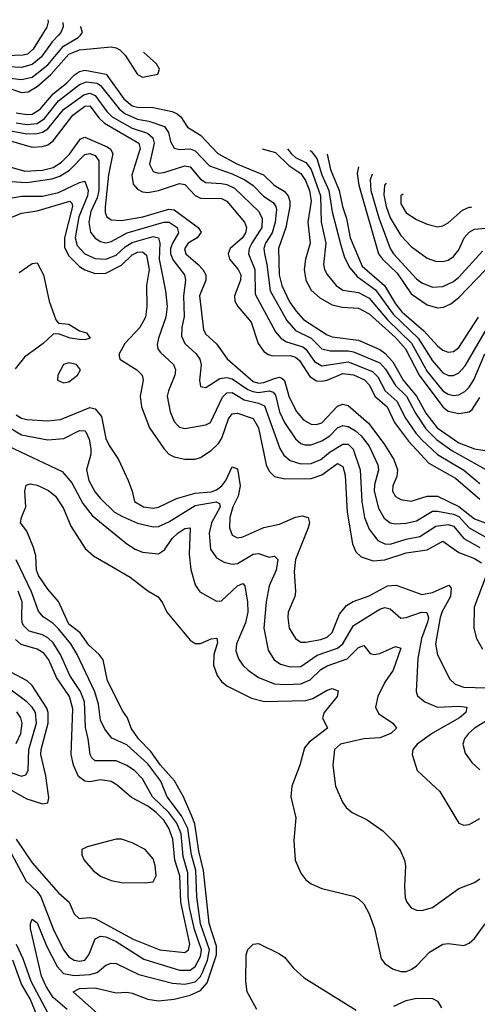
# Model space of a CAD drawing. Header units: inches. Extents: x 884549 to 1028252, y 526810 to 653624.
# Tile 1038 of 1056: x 1002223 to 1003961, y 646323 to 650058. Entities that reach past the tile are written whole.
import ezdxf

# ---------------------------------------------------------------- set-up
doc = ezdxf.new("R2010")
doc.units = ezdxf.units.IN
doc.header["$MEASUREMENT"] = 0
doc.layers.add('B0604', color=7, linetype='Continuous')
doc.layers.add('B0605', color=7, linetype='Continuous')

msp = doc.modelspace()

# ---------------------------------------------------------------- linework, layer by layer
at = {"layer": 'B0604', "color": 5}
for points, elevation in [([(1002307.5, 650000), (1002274.3, 649945.7), (1002252.1, 649927.9), (1002236.7, 649923.3), (1002170, 649920.4), (1002090, 649927.2), (1002030, 649948.2), (1002010, 649944.1), (1001950, 649889.9), (1001910, 649875.6), (1001835.8, 649864.2), (1001816.3, 649850), (1001786.2, 649813.8), (1001770, 649807.7), (1001730, 649805), (1001670, 649814.7), (1001617, 649837), (1001594.6, 649854.6), (1001517, 649937), (1001490, 649955.2), (1001390, 649960.6), (1001310, 649952), (1001210, 649969.3), (1001176.5, 650000)], 3080), ([(1002130, 649842.4), (1002229.4, 649830.6), (1002270, 649840.2), (1002330, 649886.8), (1002390, 649957.6), (1002444.6, 649990), (1002453.9, 650000)], 3040), ([(1002370.7, 650000), (1002346.4, 649973.6), (1002304.6, 649915.4), (1002270, 649887.8), (1002230, 649877.1), (1002130, 649881.4)], 3060), ([(1002170, 649801.5), (1002230, 649781.6), (1002255.8, 649784.2), (1002290, 649804.4), (1002341, 649850), (1002410, 649927), (1002450, 649943.2), (1002570, 649954.6), (1002590, 649950.8), (1002603.8, 649943.8), (1002623.5, 649923.5), (1002670.2, 649850), (1002690, 649839.9), (1002748.2, 649851.8), (1002753.8, 649870), (1002742.5, 649890), (1002694.2, 649934.2), (1002693.5, 649935.1)], 3020), ([(1002210, 649705.2), (1002250, 649698), (1002270, 649700), (1002301.4, 649718.6), (1002350, 649776.9), (1002401.9, 649818.1), (1002431.4, 649848.6), (1002450, 649861.4), (1002470, 649866.1), (1002551.8, 649851.8), (1002618.2, 649758.2), (1002650, 649730.9), (1002670, 649725.8), (1002730, 649725.4), (1002801.5, 649710), (1002821.5, 649701.5), (1002834.5, 649690), (1002859.8, 649650), (1002910, 649620.3), (1002974.9, 649550), (1003049.9, 649509.9), (1003149.1, 649470), (1003188.8, 649430), (1003227.8, 649407.7), (1003243, 649390), (1003249.3, 649370), (1003248.7, 649350), (1003233.8, 649270), (1003205.4, 649190), (1003207.9, 649090), (1003218.4, 649050), (1003247.8, 648987.8), (1003272.3, 648952.3), (1003301.2, 648921.2), (1003390, 648862.8), (1003410, 648855.4), (1003510, 648841.8), (1003590, 648807.1), (1003610, 648792.9), (1003639.9, 648759.9), (1003679.3, 648690), (1003729.7, 648630), (1003765.4, 648565.4), (1003807.8, 648510), (1003890, 648453.2), (1003950, 648429.5), (1003990, 648423.4)], 2980), ([(1002210, 649666.9), (1002250, 649661.1), (1002290, 649664.9), (1002317.1, 649682.9), (1002370, 649750.8), (1002450, 649811.9), (1002477.2, 649822.8), (1002517.2, 649817.2), (1002530, 649807.9), (1002600.2, 649720.2), (1002622.2, 649702.2), (1002670, 649681), (1002713.4, 649673.4), (1002773.2, 649653.2), (1002788.1, 649630), (1002795.7, 649595.7), (1002810, 649570.9), (1002830, 649566.1), (1002870, 649568.1), (1002890, 649561.1), (1002943.5, 649503.5), (1003030, 649472.8), (1003078.6, 649450), (1003109.4, 649429.4), (1003149.1, 649389.1), (1003185, 649365), (1003196, 649350), (1003197.7, 649337.7), (1003193.5, 649290), (1003181.9, 649250), (1003156.5, 649210), (1003150.6, 649190), (1003152.5, 649170), (1003162, 649130), (1003174.4, 649030), (1003237.2, 648917.2), (1003270, 648879.2), (1003329.4, 648849.4), (1003370, 648810.1), (1003401.4, 648801.4), (1003470, 648802.5), (1003490, 648797.8), (1003590, 648755.9), (1003612.5, 648732.5), (1003650.2, 648670.2), (1003691.9, 648630), (1003725.5, 648565.5), (1003765.6, 648505.6), (1003805.8, 648465.8), (1003863.5, 648423.5), (1003990, 648353.5)], 2960), ([(1002190, 649636.1), (1002250, 649625.7), (1002290, 649625.8), (1002310, 649631.3), (1002330, 649643.7), (1002390, 649717.5), (1002466.9, 649773.1), (1002490, 649779.5), (1002510, 649771), (1002554.4, 649710), (1002574.2, 649690), (1002650, 649646.3), (1002708, 649628), (1002728.6, 649610), (1002733.2, 649590), (1002716.3, 649510), (1002730, 649482.6), (1002750, 649476), (1002770, 649477.9), (1002850, 649503.5), (1002870, 649500.1), (1002910, 649453.3), (1002930, 649440.4), (1002990, 649436.8), (1003010, 649432.8), (1003038.7, 649418.8), (1003130.9, 649330), (1003143.6, 649303.6), (1003142.6, 649270), (1003104.8, 649210), (1003094.9, 649190), (1003091.4, 649170), (1003116.5, 649110), (1003117.2, 649017.2), (1003194, 648874), (1003214.7, 648850), (1003236.5, 648836.5), (1003297.6, 648817.6), (1003310, 648808.1), (1003341.9, 648761.9), (1003370, 648745.4), (1003470, 648760.2), (1003563, 648723), (1003582.9, 648702.9), (1003610.4, 648650.4), (1003656.1, 648610), (1003685, 648550), (1003726.7, 648490), (1003750, 648464.3), (1003810, 648409.2), (1003909.4, 648349.4), (1003970, 648298.5)], 2940), ([(1002165.1, 649605.1), (1002270, 649574.8), (1002310, 649576.6), (1002330, 649583.5), (1002350, 649598.2), (1002424.4, 649695.6), (1002470, 649729.5), (1002490, 649731.4), (1002524.5, 649684.5), (1002545, 649665), (1002676, 649590), (1002680.4, 649570), (1002648.9, 649468.9), (1002653.6, 649433.6), (1002670, 649415), (1002690, 649405.1), (1002710, 649402.3), (1002750, 649410.1), (1002830, 649436.8), (1002850, 649432.7), (1002890, 649391.6), (1002910, 649380.7), (1002990, 649379.5), (1003010, 649370.1), (1003077, 649290), (1003084.8, 649270), (1003080.9, 649250), (1003068.8, 649230), (1003022.3, 649190), (1003014.1, 649170), (1003020.2, 649150), (1003052.5, 649110), (1003062.2, 649090), (1003061.5, 649070), (1003038.5, 649010), (1003040.1, 648990), (1003051.2, 648970), (1003101.7, 648910), (1003128.9, 648830), (1003150, 648799.5), (1003167.4, 648787.4), (1003183.4, 648783.4), (1003250, 648784.8), (1003270, 648778.2), (1003285.2, 648765.2), (1003324.4, 648704.4), (1003350, 648688.6), (1003370, 648686.8), (1003390, 648691.2), (1003450, 648716), (1003490, 648711.1), (1003532, 648692), (1003551.3, 648671.3), (1003571.5, 648630), (1003618.3, 648590), (1003645.8, 648530), (1003699.4, 648459.4), (1003776.3, 648376.3), (1003878.5, 648318.5), (1003970, 648239.4)], 2920), ([(1002150, 649509.4), (1002243.1, 649483.1), (1002310, 649486.8), (1002350, 649497.3), (1002381.9, 649518.1), (1002411.6, 649548.4), (1002453.6, 649606.4), (1002470, 649611.9), (1002555.8, 649575.8), (1002567.5, 649567.5), (1002576.3, 649550), (1002560.6, 649470), (1002547.8, 649347.8), (1002547, 649327), (1002553.4, 649310), (1002570, 649298.5), (1002610, 649296.4), (1002690.1, 649310.1), (1002790, 649338.7), (1002810, 649336.7), (1002901.1, 649270), (1002912.6, 649252.6), (1002897.4, 649230), (1002862.8, 649210), (1002848.5, 649188.5), (1002854.1, 649170), (1002900.3, 649130), (1002918.5, 649110), (1002929.3, 649090), (1002929.3, 649070), (1002905.6, 649010), (1002921.4, 648881.4), (1002930, 648865), (1002970, 648828.8), (1003011.2, 648771.2), (1003110, 648686), (1003130, 648679.8), (1003150, 648681.5), (1003190, 648697.1), (1003210, 648702.1), (1003218.7, 648698.7), (1003229.1, 648689.1), (1003244.7, 648630), (1003272.5, 648572.5), (1003300.5, 648540.5), (1003330, 648523.1), (1003350, 648522.5), (1003370, 648529.3), (1003430, 648591.8), (1003450, 648599.3), (1003470, 648595.1), (1003547.7, 648527.7), (1003606.3, 648450), (1003643.9, 648390), (1003658, 648350), (1003655, 648325), (1003640.1, 648290), (1003639.2, 648270), (1003649.7, 648249.7), (1003670, 648237.4), (1003710, 648231.1), (1003770, 648250.1), (1003810, 648250.6), (1003890, 648211.3), (1003950, 648164.8), (1003990, 648149.8)], 2880), ([(1002110, 649449.4), (1002250, 649439.9), (1002345.7, 649454.3), (1002375.4, 649464.6), (1002412.7, 649487.3), (1002470, 649546.1), (1002490, 649550.9), (1002510, 649542.8), (1002523, 649523), (1002523.5, 649410), (1002517.2, 649382.8), (1002492.7, 649330), (1002485.3, 649290), (1002492.1, 649252.1), (1002509.1, 649229.1), (1002530, 649216.9), (1002550, 649211.7), (1002570, 649216.6), (1002630.6, 649249.4), (1002770, 649290), (1002790.6, 649290.6), (1002821.3, 649270), (1002825.8, 649250), (1002803.2, 649210), (1002795.9, 649190), (1002795.2, 649170), (1002805.4, 649145.4), (1002848.8, 649090), (1002852.8, 649070), (1002845.4, 649010), (1002847.6, 648932.4), (1002838.9, 648890), (1002838, 648858), (1002850.1, 648830), (1002893, 648790), (1002907.2, 648770), (1002911.7, 648748.3), (1002906.4, 648690), (1002910, 648666.7), (1002930, 648663.2), (1002983, 648697), (1003010, 648700.8), (1003030, 648695.7), (1003090, 648655.1), (1003107.8, 648647.8), (1003130, 648644.3), (1003170, 648650), (1003185.7, 648645.7), (1003193.8, 648633.8), (1003210, 648570), (1003228.2, 648530), (1003270, 648468.4), (1003290, 648450.6), (1003305.4, 648445.4), (1003330, 648445.3), (1003370, 648460.4), (1003400.6, 648479.4), (1003430, 648510.1), (1003450, 648518.9), (1003470, 648514.7), (1003497.9, 648497.9), (1003519.1, 648479.1), (1003550, 648440.1), (1003583.5, 648370), (1003585.5, 648350), (1003570, 648293.7), (1003569.1, 648270), (1003585.3, 648205.3), (1003606.7, 648166.7), (1003630, 648149.1), (1003650, 648145), (1003690, 648147.7), (1003730, 648157), (1003790, 648193.4), (1003810, 648193.8), (1003870, 648182.2), (1003890, 648173.9), (1003930, 648131), (1003990, 648096)], 2860), ([(1003143.9, 649567.8), (1003194.6, 649554.6), (1003244.9, 649504.9), (1003290, 649474.6), (1003308.2, 649448.2), (1003323.3, 649410), (1003330.4, 649370), (1003316.8, 649290), (1003326.1, 649210), (1003308.8, 649150), (1003303.9, 649110), (1003309.3, 649070), (1003330, 649032.2), (1003362.8, 649002.8), (1003410, 648975.9), (1003447.9, 648967.9), (1003510, 648963.5), (1003550, 648942.7), (1003650, 648853), (1003687.6, 648810), (1003740.5, 648710), (1003830, 648588.9), (1003850, 648573.4), (1003890, 648564.2), (1003929.6, 648570.4), (1003940.7, 648579.3), (1003970, 648625.2)], 3020), ([(1003239.4, 649568.8), (1003253.7, 649550), (1003270, 649535.8), (1003310, 649516.7), (1003330, 649489.6), (1003365.4, 649390), (1003368, 649290), (1003386.1, 649210), (1003377.1, 649130), (1003380.7, 649110), (1003390.9, 649090.9), (1003424.4, 649050), (1003450, 649032.3), (1003510, 649023), (1003550, 649002), (1003619.8, 648919.8), (1003710.8, 648830.8), (1003770, 648724.1), (1003830, 648650.4), (1003850, 648637), (1003870, 648632.1), (1003890, 648635), (1003913, 648647), (1003930, 648663.8), (1003947.7, 648692.3), (1003988.8, 648790)], 3040), ([(1003324.7, 649562.1), (1003330, 649559), (1003351, 649531), (1003370.4, 649470), (1003396.8, 649410), (1003409.5, 649329.5), (1003442.4, 649202.4), (1003455.9, 649155.9), (1003476.5, 649116.5), (1003504, 649084), (1003573.8, 649033.8), (1003641.1, 648941.1), (1003736.1, 648850), (1003790, 648764.2), (1003830, 648717.8), (1003851.9, 648708.1), (1003870, 648708.4), (1003890, 648718.5), (1003914.9, 648745.1), (1003999.6, 648890)], 3060), ([(1003390.5, 649548.4), (1003402.9, 649490), (1003436.3, 649410), (1003449.2, 649350), (1003464.5, 649304.5), (1003477.6, 649230), (1003523.5, 649123.5), (1003608.2, 649050), (1003650, 648980.7), (1003674.2, 648950), (1003757.5, 648877.5), (1003810, 648820.5), (1003830, 648804.3), (1003850, 648796.3), (1003870, 648798.8), (1003890, 648814.4), (1003965, 648930)], 3080), ([(1003509.8, 649499.7), (1003504.8, 649475.2), (1003510.7, 649430), (1003586, 649170), (1003600.2, 649150), (1003657, 649097), (1003710, 649018.2), (1003770, 648976), (1003810, 648964.8), (1003832.3, 648967.7), (1003859.6, 648980.4), (1003890, 649004), (1003990, 649107.3)], 3120), ([(1002150, 649375.3), (1002230, 649388.8), (1002310, 649388.3), (1002370, 649402.6), (1002450, 649440.4), (1002470, 649445.4), (1002483.5, 649410), (1002481, 649390), (1002447.7, 649310), (1002434, 649230), (1002441.8, 649201.8), (1002470, 649169.4), (1002510, 649152.6), (1002550, 649149.5), (1002590, 649165), (1002623.7, 649196.3), (1002650, 649212.4), (1002730, 649235.2), (1002750.5, 649230), (1002755.1, 649210), (1002753, 649150), (1002777, 649030), (1002782.7, 648970), (1002778.5, 648930), (1002749.6, 648850), (1002745.3, 648825.3), (1002747.7, 648810), (1002756.9, 648796.9), (1002807.4, 648750), (1002814.7, 648730), (1002812.8, 648710), (1002787.5, 648650), (1002783.6, 648630), (1002794.7, 648570), (1002810, 648534), (1002821.2, 648521.2), (1002830, 648512.9), (1002850, 648507.8), (1002930, 648521), (1002947.6, 648530), (1002993.7, 648626.3), (1003010, 648642.1), (1003030, 648644), (1003075.9, 648615.9), (1003130, 648603.2), (1003152.7, 648592.7), (1003211.1, 648431.1), (1003226.2, 648406.2), (1003250, 648385.7), (1003290, 648373.7), (1003330, 648373.9), (1003367.1, 648390), (1003401.8, 648418.2), (1003450, 648448.2), (1003470, 648447.8), (1003488.8, 648428.8), (1003515.5, 648350), (1003522.5, 648230), (1003531.9, 648170), (1003550, 648125.5), (1003582.9, 648082.9), (1003609.5, 648069.5), (1003630, 648068.9), (1003690, 648087.5), (1003742.2, 648097.8), (1003803.3, 648136.7), (1003850, 648142.8), (1003870, 648136.3), (1003909.2, 648090), (1003970, 648055.7)], 2840), ([(1003561.2, 649472.7), (1003553.6, 649450), (1003556.6, 649410), (1003586.8, 649306.8), (1003629.8, 649190), (1003643, 649170), (1003730, 649075), (1003750, 649060.1), (1003790, 649043.6), (1003830, 649045.6), (1003870, 649065.3), (1003890, 649080.8), (1003980.4, 649179.6)], 3140), ([(1003614.6, 649437.7), (1003608, 649430), (1003606.1, 649393.9), (1003614.1, 649350), (1003630, 649306.5), (1003670, 649238.8), (1003710, 649197.9), (1003770, 649154), (1003801.9, 649141.9), (1003830, 649140.4), (1003850, 649146.1), (1003870, 649159.2), (1003890, 649185.6), (1003910.9, 649230), (1003930, 649251.6), (1003950, 649263.6), (1003990, 649267.3)], 3160), ([(1002163.4, 649296.6), (1002230, 649324.2), (1002290, 649332.5), (1002413.8, 649370), (1002421.6, 649361.6), (1002423.6, 649350), (1002393.5, 649230), (1002393.4, 649193.4), (1002410, 649162.3), (1002450, 649122.3), (1002470, 649109.3), (1002510, 649095.5), (1002550, 649096.3), (1002610, 649127.3), (1002650, 649166.2), (1002670, 649176.5), (1002690, 649177.6), (1002705, 649165), (1002715, 649110), (1002704.2, 649050), (1002705.7, 648970), (1002700.8, 648930), (1002679.4, 648890), (1002622.5, 648830), (1002600.7, 648790), (1002601.4, 648781.4), (1002603.7, 648770), (1002668.5, 648730), (1002688.1, 648710), (1002691.3, 648690), (1002679.9, 648630), (1002686, 648590), (1002716.2, 648510), (1002770, 648430.8), (1002790, 648410.1), (1002810, 648400.4), (1002850, 648391.4), (1002889.6, 648390.5), (1002910, 648397.1), (1002950, 648423.8), (1002978.1, 648450), (1002990.9, 648470), (1003016.3, 648543.7), (1003030, 648563.1), (1003050, 648565.3), (1003110, 648544.6), (1003130, 648509.3), (1003158.9, 648370), (1003170, 648344.8), (1003190, 648325.2), (1003230, 648315.9), (1003330, 648317.4), (1003370, 648330.9), (1003430, 648374), (1003450, 648362.8), (1003459.5, 648330), (1003466.9, 648190), (1003486.3, 648070), (1003499, 648039), (1003519.8, 648019.8), (1003565.5, 648005.5), (1003609.1, 648009.1), (1003690, 648035.4), (1003770, 648047.2), (1003830, 648079.8), (1003890, 648037), (1003950, 648014.7), (1003977.2, 647997.2)], 2820), ([(1003679.4, 649396.4), (1003670.9, 649390), (1003670, 649359.5), (1003690, 649326), (1003730, 649299.6), (1003770, 649281.9), (1003810, 649272.2), (1003830, 649276.3), (1003850, 649287.4), (1003904.8, 649335.2), (1003930, 649346.7), (1003939.2, 649347.1)], 3180), ([(1002220.6, 649099.4), (1002270, 649132.6), (1002290, 649135.7), (1002313.6, 649090), (1002335.1, 648990), (1002359.8, 648919.8), (1002370, 648907.2), (1002410, 648903.6), (1002450, 648878), (1002477.1, 648870), (1002490.1, 648850), (1002470, 648844), (1002450, 648844.8), (1002414.7, 648850), (1002370, 648866.2), (1002350, 648865.7), (1002311.8, 648830), (1002241.7, 648778.3), (1002205.8, 648734.2)], 2780), ([(1002210, 648559.6), (1002230, 648546.5), (1002250, 648540.9), (1002330, 648536.3), (1002378.2, 648541.8), (1002490, 648586.6), (1002510, 648581.5), (1002533.2, 648553.2), (1002549.8, 648469.8), (1002562.5, 648442.5), (1002598.7, 648390), (1002635.2, 648310), (1002650.2, 648270), (1002658.4, 648230), (1002693.7, 648210), (1002730, 648204.8), (1002750, 648208.6), (1002818.2, 648241.8), (1002890, 648262.2), (1002950, 648266.5), (1002970, 648274.1), (1002990.4, 648289.6), (1003005.5, 648310), (1003030, 648361.6), (1003050, 648353.7), (1003060.7, 648290), (1003052.4, 648250), (1003032.5, 648210), (1003020.8, 648170), (1003019.7, 648130), (1003030, 648102.3), (1003050, 648092.6), (1003070, 648096.6), (1003150, 648132), (1003210, 648144.4), (1003270, 648171.4), (1003295.4, 648175.4), (1003318.3, 648170), (1003323.4, 648150), (1003318.7, 648130), (1003270.1, 648010), (1003265.2, 647965.2), (1003270.6, 647889.4), (1003267.3, 647870), (1003242.8, 647810), (1003240.8, 647790), (1003246.4, 647750), (1003270.2, 647710), (1003290, 647697), (1003310, 647696.1), (1003366.7, 647706.6), (1003390, 647715.7), (1003410, 647733.2), (1003437.4, 647802.6), (1003463.9, 647836), (1003489.1, 647850.9), (1003550, 647872.3), (1003620.3, 647910), (1003652.8, 647912.8), (1003750, 647877), (1003790, 647885.5), (1003852.4, 647912.4), (1003861.6, 647901.6), (1003858.4, 647870), (1003827.4, 647812.6), (1003819.9, 647790), (1003802.1, 647690), (1003809.1, 647649.1), (1003856.4, 647556.4), (1003876.9, 647536.9), (1003910, 647525.6), (1003996.2, 647523.8)], 2780), ([(1002175.9, 648515.9), (1002230, 648483.8), (1002330, 648464), (1002390.5, 648469.5), (1002450, 648499.8), (1002470, 648498.5), (1002474.1, 648494.1), (1002487.4, 648467.4), (1002493.7, 648430), (1002493.1, 648410), (1002476.8, 648350), (1002485.2, 648310), (1002510, 648265.8), (1002530, 648241.1), (1002582.5, 648190), (1002613, 648173), (1002670, 648148), (1002730, 648133.9), (1002750, 648135), (1002790, 648153.1), (1002890, 648214.7), (1002968.7, 648228.7), (1002982.2, 648222.2), (1002984.4, 648210), (1002950.8, 648150), (1002942, 648110), (1002947.4, 648050), (1002970, 648017), (1003000, 648000), (1003030, 647992.7), (1003050, 647995.5), (1003110, 648030.1), (1003130, 648032.9), (1003170, 648019), (1003190, 648023.2), (1003202.7, 648010), (1003197.4, 647970), (1003170.6, 647910), (1003159.2, 647850), (1003150.6, 647750), (1003166.3, 647666.3), (1003189.4, 647630), (1003213.8, 647613.8), (1003250, 647603.1), (1003290, 647603.9), (1003352.7, 647647.3), (1003430, 647674.3), (1003450, 647690.1), (1003490, 647759.8), (1003590, 647821.5), (1003610, 647828.4), (1003630, 647822.6), (1003670, 647787.7), (1003690, 647790.1), (1003749.1, 647810.9), (1003769.2, 647809.2), (1003775.5, 647790), (1003772.1, 647772.1), (1003748.3, 647710), (1003734.8, 647634.8), (1003728.6, 647510), (1003733.1, 647493.1), (1003760.9, 647470), (1003810, 647450.7), (1003890, 647453.8), (1003920.5, 647450), (1003916.6, 647430), (1003893.2, 647410), (1003790, 647351.4), (1003732, 647310), (1003715.9, 647290), (1003714, 647270), (1003732.6, 647210), (1003818, 647130), (1003890.3, 647010.3), (1003910, 647002), (1003930, 647004.4), (1003970, 647027.6)], 2760), ([(1002180.4, 648440.4), (1002384, 648344), (1002421.3, 648301.3), (1002462.9, 648222.9), (1002497.8, 648177.8), (1002630, 648070.2), (1002662, 648050), (1002690, 648038.6), (1002750, 648031.3), (1002773.5, 648046.5), (1002802, 648090), (1002823.7, 648110), (1002850, 648128), (1002870, 648130.2), (1002866.3, 648030), (1002872.6, 647972.6), (1002890, 647914.6), (1002907.5, 647887.5), (1002970, 647852.4), (1002990, 647853), (1003050, 647910.6), (1003070, 647919.3), (1003078.6, 647910), (1003088.6, 647848.6), (1003089.2, 647810), (1003080.4, 647770), (1003046.2, 647690), (1003044.1, 647664.1), (1003053.9, 647633.9), (1003070.7, 647610), (1003090.8, 647590), (1003130, 647563), (1003190, 647538.8), (1003235.5, 647535.5), (1003290, 647538.5), (1003326.5, 647553.5), (1003366.8, 647593.2), (1003390, 647606.7), (1003466.4, 647633.6), (1003510, 647676.6), (1003530, 647684.4), (1003554.1, 647654.1), (1003569.7, 647649.7), (1003590, 647654.2), (1003650, 647680.7), (1003670, 647673.4), (1003641.6, 647590), (1003610, 647545.3), (1003583.5, 647490), (1003574.6, 647450), (1003585.5, 647425.5), (1003639.6, 647390), (1003654.3, 647370), (1003632.9, 647350), (1003590, 647333.6), (1003530, 647330.6), (1003441.1, 647310), (1003418.9, 647290), (1003412, 647230), (1003422, 647150), (1003448.9, 647090), (1003463.1, 647070), (1003485.5, 647050), (1003543, 647023), (1003601.4, 646981.4), (1003641.8, 646941.8), (1003667.3, 646907.3), (1003684, 646870), (1003688.1, 646848.1), (1003684.3, 646770), (1003687.2, 646727.2), (1003692.9, 646710), (1003710, 646688.9), (1003730, 646680.2), (1003750, 646679.2), (1003790, 646690.2), (1003890, 646761.6), (1003950, 646785.2), (1003970, 646798.8)], 2740), ([(1002576.5, 646236.5), (1002426.5, 646370), (1002450, 646382.5), (1002510, 646384.9), (1002590, 646366.3), (1002630, 646368.5), (1002650, 646364.8), (1002710, 646342.4), (1002750, 646336.5), (1002810, 646342.9), (1002870, 646357.8), (1002910, 646375), (1002935.5, 646404.5), (1002969.8, 646510), (1002970, 646543.8), (1002942.4, 646630), (1002921.4, 646830), (1002903.7, 646903.7), (1002887.5, 647007.5), (1002877.1, 647037.1), (1002844.9, 647110), (1002810.8, 647170.8), (1002757.8, 647230), (1002721.4, 647281.4), (1002674.2, 647330), (1002646.2, 647370), (1002632.7, 647410), (1002615.2, 647435.2), (1002555.9, 647550), (1002539.7, 647630), (1002524.6, 647650), (1002485.1, 647685.1), (1002452.5, 647732.5), (1002410, 647765.3), (1002370.7, 647850.7), (1002330, 647898.2), (1002294.7, 647950), (1002287.5, 647970), (1002284.1, 648024), (1002276, 648056), (1002250, 648117.2), (1002226.3, 648150), (1002229.6, 648170), (1002247, 648210), (1002242.9, 648270), (1002247.9, 648292.1), (1002263.1, 648296.9), (1002290, 648292.2), (1002332.2, 648272.2), (1002358.7, 648250), (1002390, 648203.8), (1002417.3, 648137.3), (1002471.5, 648051.5), (1002503.9, 648023.9), (1002642.7, 647942.7), (1002710, 647891.3), (1002748.4, 647868.4), (1002765.7, 647845.7), (1002782.3, 647810), (1002870, 647703.9), (1002890, 647692.1), (1002910, 647692.1), (1002950, 647709.3), (1002971.4, 647711.4), (1002973.8, 647693.8), (1002960.5, 647650), (1002958.5, 647610), (1002973.5, 647570), (1002990, 647548.1), (1003010, 647531.4), (1003103.8, 647483.8), (1003152.2, 647472.2), (1003310, 647475.6), (1003336.4, 647483.6), (1003390, 647514.4), (1003410, 647521.2), (1003432.5, 647512.5), (1003428.5, 647490), (1003379.7, 647430), (1003372.3, 647410), (1003392.1, 647370), (1003322.1, 647317.9), (1003304.4, 647295.6), (1003286.7, 647230), (1003256.8, 647150), (1003252.4, 647110), (1003271.2, 647030), (1003264.4, 646944.4), (1003268.7, 646870), (1003290, 646820.3), (1003310, 646795.3), (1003330, 646779.5), (1003370, 646762.6), (1003490, 646733.1), (1003510, 646722.6), (1003530, 646703.7), (1003550, 646666.4), (1003570.1, 646610), (1003595.4, 646495.4), (1003610, 646477.4), (1003638.1, 646458.1), (1003670, 646446.8), (1003690, 646447.5), (1003710, 646454.7), (1003730, 646469.1), (1003779.2, 646520.8), (1003830, 646551.1), (1003850, 646554.2), (1003910, 646546), (1003930, 646555.2), (1003950, 646572.7), (1003990, 646628.2)], 2720), ([(1002403.8, 646303.8), (1002350, 646348.7), (1002323.6, 646390), (1002305.9, 646430), (1002264.3, 646610), (1002264.1, 646630), (1002270, 646646), (1002290, 646631.4), (1002324.3, 646544.3), (1002365.7, 646465.7), (1002390, 646439.8), (1002430, 646432.3), (1002490, 646435.4), (1002516.8, 646443.2), (1002550, 646470.9), (1002570, 646479.5), (1002590, 646477.5), (1002675.5, 646435.5), (1002803.5, 646403.5), (1002850, 646399), (1002890, 646408.2), (1002910, 646428.5), (1002916.9, 646443.1), (1002936, 646490), (1002943.8, 646530), (1002910, 646628.2), (1002895.1, 646730), (1002892.5, 646830), (1002875.1, 646890), (1002861.8, 646990), (1002837.4, 647037.4), (1002783.1, 647110), (1002758.7, 647170), (1002710, 647235.4), (1002630, 647307.1), (1002572.4, 647332.4), (1002546.4, 647366.4), (1002530, 647401), (1002522, 647462), (1002508.5, 647508.5), (1002440.9, 647650), (1002417.3, 647690), (1002370, 647747.3), (1002350, 647766.9), (1002312.4, 647792.4), (1002294.3, 647814.3), (1002267.3, 647887.3), (1002209.1, 648009.1)], 2740), ([(1003993.8, 647950), (1003949.4, 647830), (1003947.8, 647750), (1003958, 647710), (1003980.6, 647670)], 2820), ([(1002183.2, 646910), (1002247.6, 646790), (1002290, 646750.8), (1002302.9, 646730), (1002350, 646608.7), (1002388.8, 646530), (1002410, 646503.1), (1002430, 646490.4), (1002450, 646486.2), (1002470, 646490.6), (1002486, 646510), (1002509.1, 646570.9), (1002530, 646581.5), (1002550, 646578.5), (1002590, 646561.5), (1002694.7, 646494.7), (1002830, 646451.9), (1002870, 646451.9), (1002890, 646466.5), (1002910, 646503.9), (1002912.9, 646530), (1002886.4, 646606.4), (1002868.1, 646690), (1002863, 646730), (1002861.5, 646821.5), (1002843.9, 646883.9), (1002835.8, 646970), (1002819.9, 647010), (1002790, 647050.8), (1002727.9, 647110), (1002690, 647177.8), (1002659.6, 647210), (1002630, 647229.4), (1002590, 647246.7), (1002510, 647246.1), (1002497.4, 647257.4), (1002490.4, 647270.4), (1002483, 647330), (1002472.5, 647372.5), (1002469.5, 647470), (1002454.4, 647510), (1002413.8, 647570), (1002378.2, 647650), (1002350, 647693.8), (1002330, 647713.7), (1002310, 647724.4), (1002259, 647739), (1002238.3, 647758.3), (1002232.3, 647770), (1002230.6, 647790), (1002231.9, 647850), (1002217.1, 647890)], 2760), ([(1002209.7, 646949.7), (1002270, 646859.1), (1002370, 646745.7), (1002410.8, 646710), (1002430, 646666), (1002448.4, 646648.4), (1002488, 646652), (1002510, 646648.3), (1002654.4, 646570), (1002755.8, 646530), (1002850, 646518.9), (1002864.5, 646530), (1002868.7, 646551.3), (1002835.1, 646710), (1002831.6, 646810), (1002812.5, 646870), (1002805.1, 646950), (1002790, 646991.1), (1002770, 647021.8), (1002741.7, 647050), (1002710, 647074.6), (1002647.5, 647107.5), (1002593.6, 647153.6), (1002570, 647167.6), (1002530, 647174.5), (1002490, 647167.2), (1002470, 647169.9), (1002446.6, 647186.6), (1002427.5, 647230), (1002418.7, 647270), (1002424.4, 647444.4), (1002412.5, 647490), (1002363.1, 647563.1), (1002333.6, 647630), (1002314.6, 647654.6), (1002290, 647670.3), (1002228.3, 647688.2), (1002206.6, 647706.6)], 2780), ([(1002150, 647157.9), (1002250, 647102.3), (1002310, 647083.5), (1002330, 647087), (1002333.9, 647106.1), (1002321.8, 647190), (1002303.4, 647270), (1002304.6, 647290), (1002330.8, 647390), (1002330.7, 647430), (1002326.1, 647446.1), (1002270, 647532.9), (1002251.5, 647550), (1002170, 647592.7)], 2820), ([(1002090, 647236.8), (1002230, 647188.6), (1002246.3, 647193.7), (1002255, 647210), (1002257.8, 647290), (1002287, 647390), (1002282.7, 647430), (1002270.5, 647450), (1002250.1, 647470.1), (1002170, 647529.9)], 2840), ([(1004099.1, 647460.9), (1003950.1, 647370), (1003926.7, 647350), (1003912.3, 647330), (1003906.2, 647310), (1003915, 647275), (1003939.6, 647239.6), (1003970, 647211.8)], 2780), ([(1002210, 647312.5), (1002227.6, 647350), (1002232.9, 647390), (1002227.5, 647410), (1002212.8, 647432.8)], 2860), ([(1002330, 646290.3), (1002266.7, 646410), (1002235.9, 646495.9), (1002210.5, 646550)], 2760), ([(1003123.6, 646303.6), (1003087.4, 646370), (1003081.6, 646410), (1003082.5, 646510), (1003090, 646530.4), (1003110, 646550.6), (1003130, 646554), (1003210, 646513.8), (1003230, 646500.8), (1003261.7, 646461.7), (1003303.2, 646423.1), (1003501, 646301)], 2680), ([(1002290, 646279.7), (1002263.4, 646343.4), (1002230, 646398.9), (1002196.8, 646490)], 2780), ([(1003643.8, 646316.3), (1003690, 646337.5), (1003730, 646346), (1003790, 646345.4), (1003810, 646335.3), (1003824.9, 646310)], 2680)]:
    msp.add_lwpolyline(points, dxfattribs=dict(at, elevation=elevation))
at = {"layer": 'B0604', "color": 5, "elevation": 2820}
for points in [[(1002410, 648756.6), (1002388.8, 648750), (1002368.1, 648710), (1002367.1, 648690), (1002390, 648680.2), (1002410, 648684.4), (1002442.6, 648710), (1002453.5, 648730), (1002439.1, 648750)], [(1002590, 646949.3), (1002479.4, 646920.6), (1002459.3, 646910), (1002459, 646890), (1002468.4, 646870), (1002502.5, 646830), (1002530, 646808.6), (1002570, 646792.1), (1002610, 646784.8), (1002696.4, 646783.6), (1002730, 646787.9), (1002740.8, 646810), (1002737.2, 646850), (1002730, 646874.2), (1002699, 646910), (1002650, 646935.7), (1002610, 646948.8)]]:
    msp.add_lwpolyline(points, close=True, dxfattribs=at)
at = {"layer": 'B0605', "color": 5}
for points, elevation in [([(1002329.7, 650058.1), (1002330.8, 650050), (1002325.8, 650030), (1002307.5, 650000)], 3080), ([(1002386.5, 650047.1), (1002388.6, 650031.4), (1002379.9, 650010), (1002370.7, 650000)], 3060), ([(1002453.9, 650000), (1002456.8, 650003.2), (1002461.2, 650010), (1002455.4, 650030), (1002454.2, 650031.8)], 3040)]:
    msp.add_lwpolyline(points, dxfattribs=dict(at, elevation=elevation))

doc.saveas('drawing.dxf')
